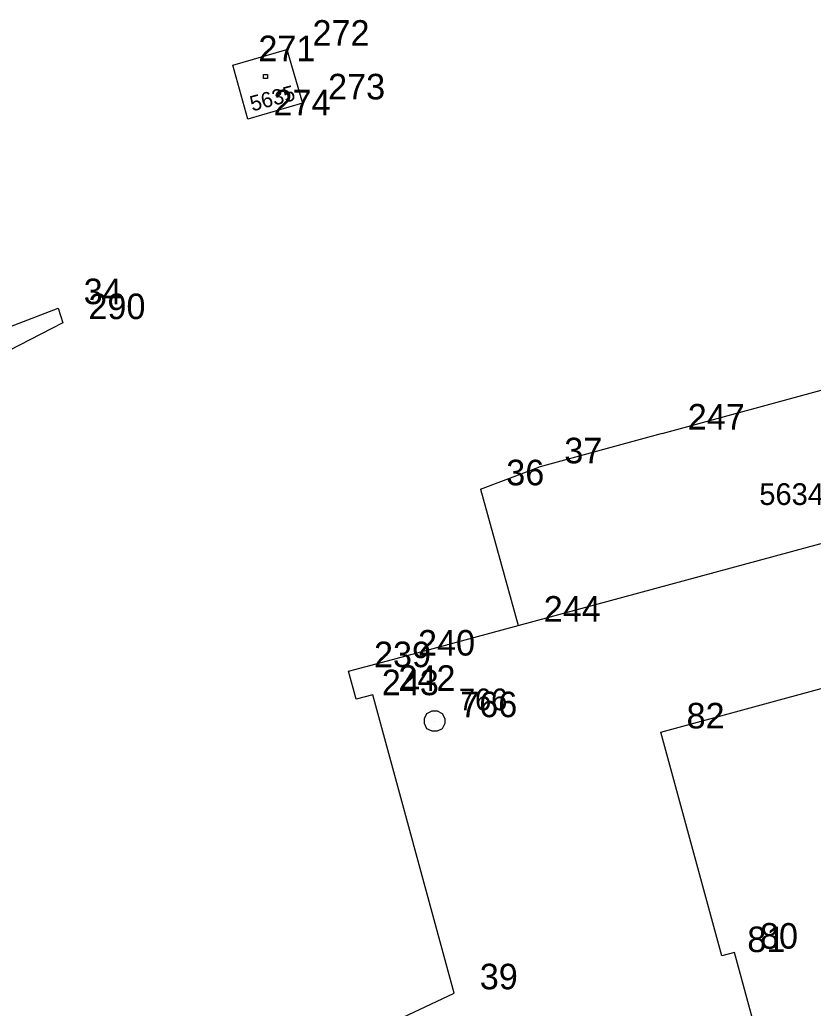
# Model space of a CAD drawing. Extents: x -822293 to -820259, y -1071573 to -1068794.
# Drawn here: x -821367.5 to -821305.5, y -1070238 to -1070160.7 of the extents above; entities that cross this region are included whole.
import ezdxf

# ---------------------------------------------------------------- set-up
doc = ezdxf.new("R2010")
doc.units = 0
for name, color, linetype in [('Vrstva 11', 7, 'Continuous'), ('Vrstva 14', 7, 'Continuous'), ('Vrstva 16', 7, 'Continuous'), ('Vrstva 2', 7, 'Continuous'), ('Vrstva 3', 7, 'Continuous'), ('Vrstva 6', 7, 'Continuous'), ('Vrstva 8', 7, 'Continuous'), ('Vrstva 9', 7, 'Continuous')]:
    doc.layers.add(name, color=color, linetype=linetype)

# ---------------------------------------------------------------- blocks, each defined once
blk = doc.blocks.new('Z402')
at = {"layer": 'Vrstva 2'}
for p, q in [((-10, 10), (20, 10)), ((-10, -20), (-10, 10)), ((20, 10), (20, -20)), ((20, -20), (-10, -20))]:
    blk.add_line(p, q, dxfattribs=at)
blk = doc.blocks.new('Z101')
at = {"layer": 'Vrstva 2'}
for p, q in [((-60, 60), (-20, 80)), ((-20, 80), (20, 80)), ((20, 80), (60, 60)), ((-80, 20), (-60, 60)), ((-80, -20), (-80, 20)), ((0, 0), (0, 0)), ((60, 60), (80, 20)), ((80, 20), (80, -20)), ((-60, -60), (-80, -20)), ((-20, -80), (-60, -60)), ((60, -60), (20, -80)), ((80, -20), (60, -60)), ((20, -80), (-20, -80))]:
    blk.add_line(p, q, dxfattribs=at)

msp = doc.modelspace()

# ---------------------------------------------------------------- linework, layer by layer
at = {"layer": 'Vrstva 2'}
for p, q in [((-821350.89, -1070164.19), (-821346.66, -1070162.98)), ((-821346.66, -1070162.98), (-821345.44, -1070167.18)), ((-821349.71, -1070168.43), (-821350.89, -1070164.19)), ((-821345.44, -1070167.18), (-821349.71, -1070168.43)), ((-821317.32, -1070193.01), (-821278.41, -1070182.38)), ((-821317.32, -1070193.01), (-821326.97, -1070195.65)), ((-821331.51, -1070197.37), (-821326.97, -1070195.65)), ((-821331.51, -1070197.37), (-821328.58, -1070208.04)), ((-821328.58, -1070208.04), (-821301.17, -1070200.6)), ((-821338.41, -1070210.69), (-821328.58, -1070208.04)), ((-821341.85, -1070211.6), (-821338.41, -1070210.69)), ((-821341.24, -1070213.79), (-821341.85, -1070211.6)), ((-821317.41, -1070216.39), (-821300.77, -1070211.83)), ((-821339.94, -1070213.45), (-821341.24, -1070213.79)), ((-821333.58, -1070236.8), (-821339.94, -1070213.45)), ((-821312.66, -1070233.89), (-821317.41, -1070216.39)), ((-821311.67, -1070233.62), (-821312.66, -1070233.89)), ((-821298.21, -1070282.77), (-821311.67, -1070233.62)), ((-821343.59, -1070241.49), (-821333.58, -1070236.8))]:
    msp.add_line(p, q, dxfattribs=at)
at = {"layer": 'Vrstva 3'}
for p, q in [((-821421.28, -1070205.18), (-821364.55, -1070183.2)), ((-821364.55, -1070183.2), (-821364.18, -1070184.37)), ((-821364.18, -1070184.37), (-821419.28, -1070212.52))]:
    msp.add_line(p, q, dxfattribs=at)
at = {"layer": 'Vrstva 8'}
for p, q in [((-821346.66, -1070162.98), (-821346.66, -1070162.98)), ((-821350.89, -1070164.19), (-821350.89, -1070164.19)), ((-821345.44, -1070167.18), (-821345.44, -1070167.18)), ((-821349.71, -1070168.43), (-821349.71, -1070168.43)), ((-821364.55, -1070183.2), (-821364.55, -1070183.2)), ((-821364.18, -1070184.37), (-821364.18, -1070184.37)), ((-821317.32, -1070193.01), (-821317.32, -1070193.01)), ((-821326.97, -1070195.65), (-821326.97, -1070195.65)), ((-821331.51, -1070197.37), (-821331.51, -1070197.37)), ((-821328.58, -1070208.04), (-821328.58, -1070208.04)), ((-821338.41, -1070210.69), (-821338.41, -1070210.69)), ((-821341.85, -1070211.6), (-821341.85, -1070211.6)), ((-821341.24, -1070213.79), (-821341.24, -1070213.79)), ((-821339.94, -1070213.45), (-821339.94, -1070213.45)), ((-821335.11, -1070215.51), (-821335.11, -1070215.51)), ((-821317.41, -1070216.39), (-821317.41, -1070216.39)), ((-821312.66, -1070233.89), (-821312.66, -1070233.89)), ((-821311.67, -1070233.62), (-821311.67, -1070233.62)), ((-821333.58, -1070236.8), (-821333.58, -1070236.8))]:
    msp.add_line(p, q, dxfattribs=at)

# ---------------------------------------------------------------- block references
at = {"layer": 'Vrstva 11', "xscale": 0.01, "yscale": 0.01}
msp.add_blockref('Z402', (-821348.38, -1070165.04), dxfattribs=at)
at = {"layer": 'Vrstva 14', "xscale": 0.01, "yscale": 0.01}
msp.add_blockref('Z101', (-821335.11, -1070215.51), dxfattribs=at)

# ---------------------------------------------------------------- texts
at = {"layer": 'Vrstva 16'}
msp.add_text('766', height=1.7, dxfattribs=at).set_placement((-821333.215, -1070214.67))
at = {"layer": 'Vrstva 6'}
msp.add_text('5635', height=1.2, rotation=15, dxfattribs=at).set_placement((-821349.37, -1070167.83))
msp.add_text('5634/1', height=1.7, dxfattribs=at).set_placement((-821309.723, -1070198.61))
at = {"layer": 'Vrstva 9'}
for s, p in [('272', (-821344.66, -1070162.68)), ('271', (-821348.89, -1070163.89)), ('273', (-821343.44, -1070166.88)), ('274', (-821347.71, -1070168.13)), ('34', (-821362.55, -1070182.9)), ('290', (-821362.18, -1070184.07)), ('247', (-821315.32, -1070192.71)), ('37', (-821324.97, -1070195.35)), ('36', (-821329.51, -1070197.07)), ('244', (-821326.58, -1070207.74)), ('240', (-821336.41, -1070210.39)), ('239', (-821339.85, -1070211.3)), ('243', (-821339.24, -1070213.49)), ('242', (-821337.94, -1070213.15)), ('766', (-821333.11, -1070215.21)), ('82', (-821315.41, -1070216.09)), ('81', (-821310.66, -1070233.59)), ('80', (-821309.67, -1070233.32)), ('39', (-821331.58, -1070236.5))]:
    msp.add_text(s, height=2, dxfattribs=at).set_placement(p)

doc.saveas('drawing.dxf')
